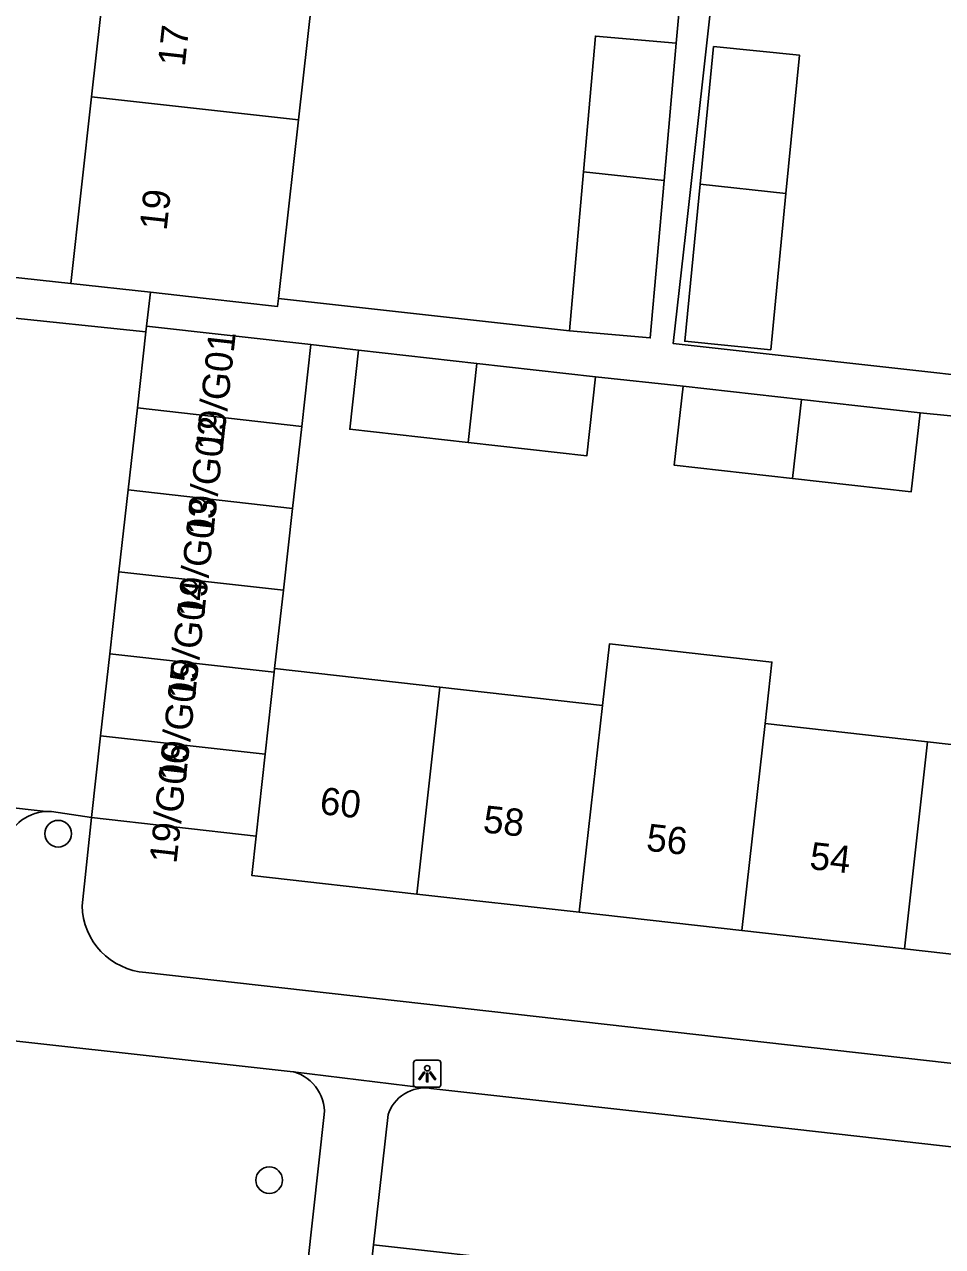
# Model space of a CAD drawing. Extents: x 161928 to 163055, y 386475 to 387428.
# Drawn here: x 162507.4 to 162541.07, y 387245.16 to 387289.99 of the extents above; entities that cross this region are included whole.
import ezdxf

# ---------------------------------------------------------------- set-up
doc = ezdxf.new("R2010")
doc.units = 0
for name, color, linetype in [('IMGEO_Boom', 7, 'Continuous'), ('IMGEO_Lichtpunt', 7, 'Continuous'), ('IMGEO_Pand', 7, 'Continuous'), ('IMGEO_Pand_nummerreeks', 7, 'Continuous'), ('IMGEO_Rijbaan_lokaal_open', 7, 'Continuous'), ('IMGEO_Voetpad_open', 7, 'Continuous')]:
    doc.layers.add(name, color=color, linetype=linetype)

msp = doc.modelspace()

# ---------------------------------------------------------------- linework, layer by layer
at = {"layer": 'IMGEO_Boom'}
for centre in [(162508.639, 387260.307), (162516.379, 387247.596)]:
    msp.add_circle(centre, 0.489, dxfattribs=at)
at = {"layer": 'IMGEO_Lichtpunt'}
for p, q in [((162521.676, 387251.905), (162521.676, 387251.098)), ((162521.676, 387251.905), (162521.676, 387251.098)), ((162522.578, 387252), (162521.77, 387252)), ((162522.578, 387252), (162521.77, 387252)), ((162522.672, 387251.098), (162522.672, 387251.905)), ((162522.672, 387251.098), (162522.672, 387251.905)), ((162521.77, 387251.004), (162522.578, 387251.004)), ((162521.77, 387251.004), (162522.578, 387251.004))]:
    msp.add_line(p, q, dxfattribs=at)
for points in [[(162522.05, 387251.569), (162522.089, 387251.541), (162521.901, 387251.279), (162521.863, 387251.306), (162522.05, 387251.569)], [(162522.152, 387251.521), (162522.199, 387251.521), (162522.199, 387251.199), (162522.152, 387251.199), (162522.152, 387251.521)], [(162522.262, 387251.541), (162522.3, 387251.568), (162522.487, 387251.306), (162522.448, 387251.278), (162522.262, 387251.541)]]:
    msp.add_lwpolyline(points, dxfattribs=at)
msp.add_circle((162522.175, 387251.703), 0.0994, dxfattribs=at)
for centre, start, end in [((162521.77, 387251.905), 90, 180), ((162521.77, 387251.905), 90, 180), ((162522.578, 387251.905), 0, 90), ((162522.578, 387251.905), 0, 90), ((162521.77, 387251.098), 180, 270), ((162521.77, 387251.098), 180, 270), ((162522.578, 387251.098), 270, 0), ((162522.578, 387251.098), 270, 360)]:
    msp.add_arc(centre, 0.0946, start, end, dxfattribs=at)
at = {"layer": 'IMGEO_Pand'}
for points in [[(162509.86, 387287.339), (162510.515, 387293.243)], [(162518.107, 387292.4), (162517.449, 387286.496)], [(162527.905, 387284.592), (162528.341, 387289.566), (162531.301, 387289.306)], [(162531.301, 387289.306), (162530.859, 387284.265)], [(162532.184, 387284.139), (162532.677, 387289.179), (162535.827, 387288.871), (162535.33, 387283.788)], [(162509.101, 387280.492), (162509.86, 387287.339)], [(162517.449, 387286.496), (162509.86, 387287.339)], [(162517.449, 387286.496), (162516.719, 387279.944)], [(162527.393, 387278.754), (162527.905, 387284.592)], [(162530.859, 387284.265), (162530.352, 387278.494), (162527.393, 387278.754)], [(162530.859, 387284.265), (162527.905, 387284.592)], [(162535.33, 387283.788), (162534.77, 387278.061), (162531.62, 387278.369), (162532.184, 387284.139)], [(162535.33, 387283.788), (162532.184, 387284.139)], [(162512.021, 387280.168), (162509.101, 387280.492)], [(162512.021, 387280.168), (162514.071, 387279.941), (162516.686, 387279.651), (162516.719, 387279.944)], [(162511.857, 387278.714), (162511.881, 387278.929)], [(162517.911, 387278.252), (162511.881, 387278.929)], [(162511.543, 387275.924), (162511.857, 387278.714)], [(162517.911, 387278.252), (162517.573, 387275.246)], [(162523.672, 387274.654), (162519.334, 387275.14), (162519.659, 387278.042)], [(162519.659, 387278.042), (162523.998, 387277.556)], [(162523.998, 387277.556), (162523.672, 387274.654)], [(162523.998, 387277.556), (162528.348, 387277.068)], [(162528.348, 387277.068), (162528.023, 387274.166), (162523.672, 387274.654)], [(162535.574, 387273.337), (162531.235, 387273.823), (162531.56, 387276.725)], [(162531.56, 387276.725), (162535.899, 387276.239)], [(162535.574, 387273.337), (162535.899, 387276.239)], [(162535.899, 387276.239), (162540.249, 387275.751)], [(162511.206, 387272.918), (162511.543, 387275.924)], [(162511.543, 387275.924), (162517.573, 387275.246)], [(162540.249, 387275.751), (162539.924, 387272.849), (162535.574, 387273.337)], [(162517.573, 387275.246), (162517.236, 387272.241)], [(162510.868, 387269.913), (162511.206, 387272.918)], [(162511.206, 387272.918), (162517.236, 387272.241)], [(162517.236, 387272.241), (162516.898, 387269.235)], [(162510.53, 387266.908), (162510.868, 387269.913)], [(162516.898, 387269.235), (162510.868, 387269.913)], [(162516.898, 387269.235), (162516.576, 387266.365)], [(162534.565, 387264.344), (162534.818, 387266.599), (162528.856, 387267.269), (162528.602, 387265.013)], [(162510.193, 387263.902), (162510.53, 387266.908)], [(162516.561, 387266.23), (162510.53, 387266.908)], [(162516.576, 387266.365), (162516.561, 387266.23)], [(162516.576, 387266.365), (162522.64, 387265.683)], [(162516.561, 387266.23), (162516.233, 387263.224)], [(162521.787, 387258.093), (162522.64, 387265.683)], [(162522.64, 387265.683), (162528.602, 387265.013)], [(162528.602, 387265.013), (162527.749, 387257.423)], [(162533.712, 387256.753), (162534.565, 387264.344)], [(162534.565, 387264.344), (162540.527, 387263.674)], [(162509.855, 387260.897), (162510.193, 387263.902)], [(162510.193, 387263.902), (162516.233, 387263.224)], [(162540.527, 387263.674), (162539.674, 387256.084)], [(162540.527, 387263.674), (162546.489, 387263.004)], [(162516.233, 387263.224), (162515.905, 387260.217)], [(162515.905, 387260.217), (162509.855, 387260.897)], [(162521.787, 387258.093), (162515.744, 387258.772), (162515.905, 387260.217)], [(162527.749, 387257.423), (162521.787, 387258.093)], [(162527.749, 387257.423), (162533.712, 387256.753)], [(162539.674, 387256.084), (162533.712, 387256.753)], [(162545.636, 387255.414), (162539.674, 387256.084)]]:
    msp.add_lwpolyline(points, dxfattribs=at)
at = {"layer": 'IMGEO_Rijbaan_lokaal_open'}
for points in [[(162506.451, 387279.279), (162511.857, 387278.714)], [(162482.007, 387264.036), (162500, 387262.033), (162508.199, 387261.12)], [(162509.855, 387260.897), (162508.39, 387261.119), (162508.199, 387261.12)], [(162519.529, 387239.164), (162519.884, 387242.328), (162520.208, 387245.22)], [(162549.853, 387241.917), (162520.208, 387245.22)]]:
    msp.add_lwpolyline(points, dxfattribs=at)
at = {"layer": 'IMGEO_Voetpad_open'}
for points in [[(162509.101, 387280.492), (162504.37, 387281.003), (162510.806, 387341.186)], [(162551.558, 387336.676), (162538.125, 387338.165), (162537.871, 387338.193), (162537.092, 387331.203), (162533.897, 387302.529), (162533.747, 387301.184), (162531.985, 387285.369), (162531.641, 387282.283), (162531.196, 387278.288), (162540.529, 387277.248), (162544.886, 387276.762)], [(162531.301, 387289.306), (162531.533, 387291.891)], [(162511.881, 387278.929), (162512.021, 387280.168)], [(162516.719, 387279.944), (162527.393, 387278.754)], [(162519.659, 387278.042), (162517.911, 387278.252)], [(162531.56, 387276.725), (162528.348, 387277.068)], [(162543.464, 387275.432), (162540.249, 387275.751)], [(162509.516, 387257.665), (162509.855, 387260.897)], [(162554.507, 387253.35), (162554.474, 387253.186), (162554.4, 387252.916), (162554.302, 387252.654), (162554.18, 387252.401), (162554.037, 387252.16), (162553.873, 387251.933), (162553.689, 387251.722), (162553.487, 387251.528), (162553.268, 387251.353), (162553.035, 387251.198), (162552.789, 387251.064), (162552.531, 387250.953), (162552.265, 387250.865), (162551.992, 387250.802), (162551.715, 387250.763), (162551.435, 387250.749), (162511.85, 387255.216)], [(162502.604, 387253.203), (162517.254, 387251.575)], [(162517.254, 387251.575), (162522.05, 387250.98)], [(162517.254, 387251.575), (162517.282, 387251.567), (162517.414, 387251.523), (162517.54, 387251.467), (162517.661, 387251.4), (162517.776, 387251.323), (162517.884, 387251.236), (162517.983, 387251.139), (162518.073, 387251.034), (162518.153, 387250.921), (162518.223, 387250.802), (162518.282, 387250.676), (162518.33, 387250.546), (162518.366, 387250.413), (162518.39, 387250.276), (162518.401, 387250.138), (162518.4, 387250), (162517.576, 387242.581)], [(162520.208, 387245.22), (162520.745, 387250), (162520.78, 387250.098), (162520.832, 387250.212), (162520.894, 387250.322), (162520.966, 387250.425), (162521.047, 387250.522), (162521.136, 387250.611), (162521.232, 387250.692), (162521.336, 387250.763), (162521.445, 387250.826), (162521.559, 387250.878), (162521.678, 387250.92), (162521.8, 387250.951), (162521.924, 387250.971), (162522.05, 387250.98)], [(162522.05, 387250.98), (162522.176, 387250.978), (162522.301, 387250.964), (162530.888, 387250), (162546.601, 387248.236), (162546.714, 387248.22), (162546.897, 387248.18), (162547.076, 387248.124), (162547.249, 387248.052), (162547.415, 387247.965), (162547.572, 387247.863), (162547.72, 387247.748), (162547.857, 387247.62), (162547.982, 387247.48), (162548.094, 387247.33), (162548.192, 387247.171), (162548.275, 387247.003), (162548.343, 387246.828), (162548.395, 387246.648), (162548.431, 387246.465), (162548.45, 387246.278), (162548.453, 387246.091), (162548.186, 387243.883)]]:
    msp.add_lwpolyline(points, dxfattribs=at)
for centre, radius, start, end in [((162508.29, 387259.442), 1.68, 93.1163, 168.6059), ((162512.028, 387257.722), 2.513, 181.31, 265.9354)]:
    msp.add_arc(centre, radius, start, end, dxfattribs=at)

# ---------------------------------------------------------------- texts
at = {"layer": 'IMGEO_Pand_nummerreeks'}
for s, rotation, p in [('17', 83.6728, (162513.281, 387288.424)), ('19', 83.6748, (162512.613, 387282.408)), ('19/G01', 83.606, (162514.669, 387274.315)), ('19/G02', 83.6064, (162514.319, 387271.195)), ('19/G03', 83.6064, (162513.984, 387268.197)), ('19/G04', 83.6064, (162513.647, 387265.194)), ('19/G05', 83.6064, (162513.31, 387262.19)), ('19/G06', 83.6064, (162512.974, 387259.186)), ('60', 353.59, (162518.202, 387261.031)), ('58', 353.59, (162524.191, 387260.359)), ('56', 353.5886, (162530.177, 387259.687)), ('54', 353.59, (162536.166, 387259.014))]:
    msp.add_text(s, height=1, rotation=rotation, dxfattribs=at).set_placement(p)

doc.saveas('drawing.dxf')
